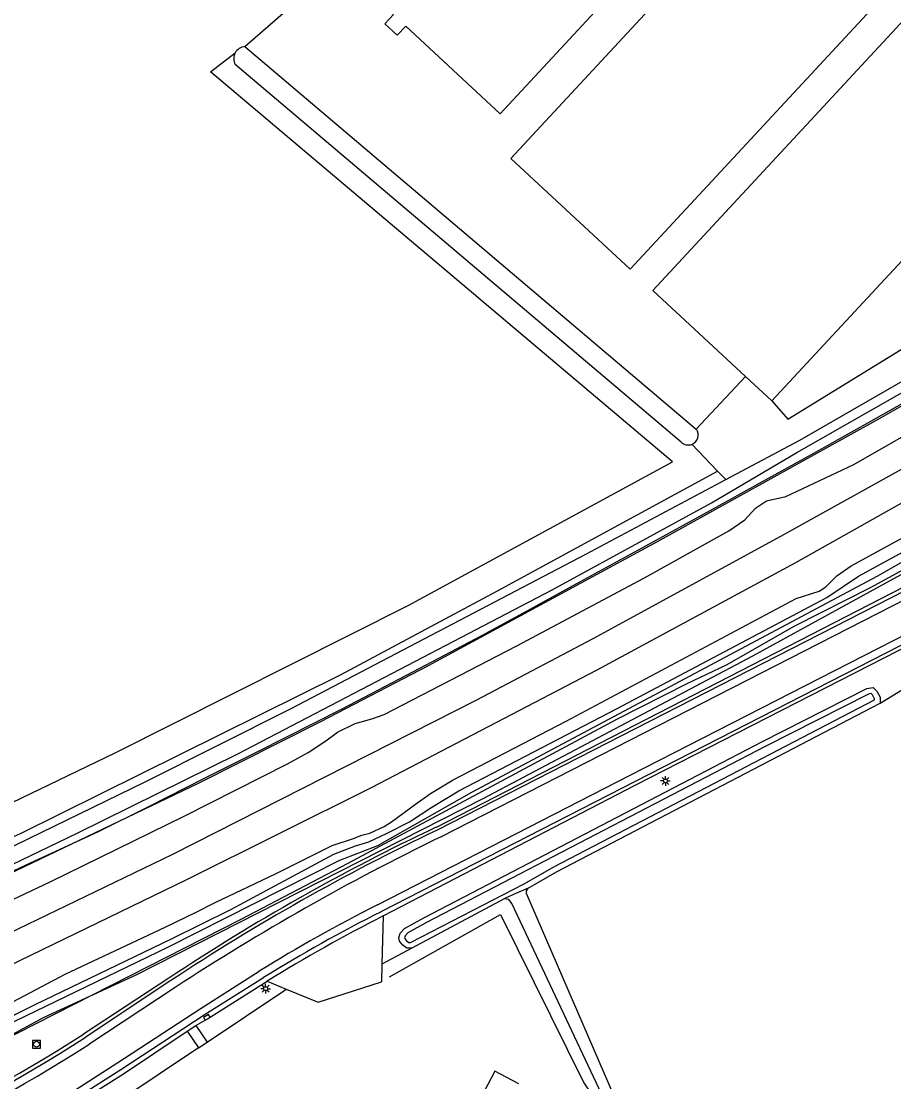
# Model space of a CAD drawing. Extents: x 136000 to 141014, y 402000 to 403500.
# Drawn here: x 140041.4 to 140154.1, y 402569.2 to 402706.1 of the extents above; entities that cross this region are included whole.
import ezdxf

# ---------------------------------------------------------------- set-up
doc = ezdxf.new("R2010")
doc.units = 0
for name, color, linetype in [('gg-afsc-erfafscheiding', 7, 'Continuous'), ('gg-afsc-hekwerk', 7, 'Continuous'), ('gg-aspt-spoorlijn', 7, 'Continuous'), ('gg-bbg-bijgebouw', 7, 'Continuous'), ('gg-bbg-gedigitaliseerde bijgebouw', 7, 'Continuous'), ('gg-knt-bronhoudergrens', 7, 'Continuous'), ('gg-knt-verharding', 7, 'Continuous'), ('gg-knt-verharding nz', 7, 'Continuous'), ('gg-kntw-bovenkant insteek waterloop', 7, 'Continuous'), ('gg-kntw-greppel-droge sloot', 7, 'Continuous'), ('gg-kntw-waterlijn', 7, 'Continuous'), ('gt-grn-groengrens NZ', 7, 'Continuous'), ('gt-grn-vlakafsluiter', 7, 'Continuous'), ('gt-symb-kolk', 7, 'Continuous'), ('gt-symb-lichtmast', 7, 'Continuous'), ('gt-symb-rioolschacht', 7, 'Continuous'), ('gx-grn-maaiveld', 7, 'Continuous')]:
    doc.layers.add(name, color=color, linetype=linetype)

# ---------------------------------------------------------------- blocks, each defined once
blk = doc.blocks.new('gt0-LMAST')
at = {"layer": 'gt-symb-lichtmast'}
for p, q in [((-0.18, 0.17), (-0.45, 0.44)), ((0, 0.25), (0, 0.62)), ((0.17, 0.17), (0.44, 0.44)), ((-0.25, 0), (-0.63, 0)), ((-0.18, -0.18), (-0.45, -0.45)), ((0, -0.25), (0, -0.63)), ((0.44, -0.45), (0.17, -0.18)), ((0.25, 0), (0.62, 0))]:
    blk.add_line(p, q, dxfattribs=at)
blk.add_circle((0, 0), 0.25, dxfattribs=at)
blk = doc.blocks.new('gt0-RS')
at = {"layer": 'gt-symb-rioolschacht'}
blk.add_lwpolyline([(-0.5, -0.5), (0.5, -0.5), (0.5, 0.5), (-0.5, 0.5)], close=True, dxfattribs=at)
blk.add_circle((0, 0), 0.375, dxfattribs=at)
blk = doc.blocks.new('gt0-KOLK')
at = {"layer": 'gt-symb-kolk'}
blk.add_lwpolyline([(0, 0), (0.38, 0), (0.38, 0.4), (-0.37, 0.4), (-0.37, 0), (0, 0)], dxfattribs=at)

msp = doc.modelspace()

# ---------------------------------------------------------------- linework, layer by layer
at = {"layer": 'gg-afsc-erfafscheiding'}
msp.add_line((140064.24, 402573.54), (140065.36, 402574.29), dxfattribs=at)
for points in [[(140065.36, 402574.29), (140075.27, 402580.93), (140075.6, 402581.15)], [(140064.24, 402573.54), (140043.92, 402559.94), (140042.77, 402558.67)]]:
    msp.add_lwpolyline(points, dxfattribs=at)
at = {"layer": 'gg-afsc-hekwerk'}
for points in [[(140028.85, 402569.37), (140069.75, 402590.19), (140083.58, 402597.42), (140118.37, 402616.05), (140127.4, 402620.6), (140132.47, 402623.02), (140141.29, 402628.06), (140151.17, 402633.03), (140159.99, 402637.87), (140162.42, 402639.18), (140196.16, 402658.48), (140202.61, 402662.24), (140207.6, 402665.25), (140227.13, 402677.49), (140232.6, 402680.77), (140238.9, 402684.76), (140247.72, 402690.28), (140254.33, 402694.58), (140260.85, 402698.53), (140262.25, 402701.48), (140262.22, 402702.93)], [(140035.29, 402594.06), (140042.55, 402597.44), (140051.26, 402601.45), (140057.84, 402604.7), (140065.1, 402608.42), (140071.91, 402611.84), (140082.83, 402617.34), (140092.04, 402622.16), (140100.84, 402626.82), (140106.26, 402629.74), (140113.54, 402633.73), (140122.04, 402638.39), (140130.38, 402642.96), (140137.1, 402646.68), (140143.75, 402650.36), (140151.11, 402654.47), (140161.9, 402660.55)], [(140088.93, 402582.74), (140103.29, 402590.79), (140114.02, 402569.02), (140116.65, 402565.09), (140117.71, 402563.01)]]:
    msp.add_lwpolyline(points, dxfattribs=at)
at = {"layer": 'gg-aspt-spoorlijn'}
for points in [[(140021.05, 402575.12), (140062.77, 402595.28), (140086.59, 402607.17), (140115.78, 402622.39), (140141.42, 402636.22), (140158.97, 402646.08), (140182.07, 402659.28), (140194.31, 402666.53), (140220.4, 402682.22), (140261.48, 402707.86), (140310.59, 402739.51), (140337.41, 402756.68), (140359.26, 402770.89), (140386.42, 402788.21), (140462.42, 402837.34)], [(139309.13, 402272.12), (139387.29, 402305.74), (139419.65, 402319.8), (139919.67, 402534.58), (139974.77, 402558.45), (140001.23, 402570.35), (140012.04, 402575.09), (140024.68, 402581.07), (140060.93, 402598.57), (140100.23, 402618.51), (140115.24, 402626.43), (140139.48, 402639.63), (140157.4, 402649.6), (140192.29, 402669.74), (140218.01, 402685.18), (140236.57, 402696.72), (140261.92, 402712.73), (140276.43, 402722.16), (140290.06, 402730.74), (140348.36, 402768.37), (140378.07, 402787.34), (140409.94, 402808.02)]]:
    msp.add_lwpolyline(points, dxfattribs=at)
at = {"layer": 'gg-bbg-bijgebouw'}
msp.add_line((140138.34, 402657.1), (140134.92, 402660.27), dxfattribs=at)
for points in [[(140127.02, 402756.44), (140131.71, 402752.09), (140130.91, 402751.23), (140144.47, 402738.64), (140103.23, 402694.2), (140091.05, 402705.52), (140089.94, 402704.33), (140088.33, 402705.82), (140089.44, 402707.01), (140089.31, 402707.13), (140123.49, 402743.96)], [(140134.92, 402660.27), (140122.95, 402671.38), (140182.99, 402736.12), (140180.06, 402738.84), (140120.01, 402674.1), (140104.6, 402688.4), (140168.15, 402756.92), (140179.5, 402746.39), (140182.9, 402750.05), (140193.9, 402739.85), (140190.5, 402736.19), (140201.86, 402725.65), (140198.18, 402721.67)], [(140138.34, 402657.1), (140164.21, 402684.99), (140164.8, 402684.45), (140175.05, 402695.51), (140174.44, 402696.08), (140198.18, 402721.67)]]:
    msp.add_lwpolyline(points, dxfattribs=at)
at = {"layer": 'gg-bbg-gedigitaliseerde bijgebouw'}
msp.add_lwpolyline([(140105.65, 402568.89), (140102.55, 402570.53), (140101.16, 402567.92), (140104.26, 402566.27)], dxfattribs=at)
at = {"layer": 'gg-knt-bronhoudergrens'}
for p, q in [((140070.25, 402702.88), (140114.86, 402741.75)), ((140131.31, 402648.02), (140127.98, 402651.5)), ((140152.34, 402618.06), (140156.76, 402620.76))]:
    msp.add_line(p, q, dxfattribs=at)
for points in [[(140138.34, 402657.1), (140140.38, 402654.76), (140248.05, 402720.98), (140256.94, 402729.83), (140257.34, 402735.09)], [(140018.35, 402594.75), (140053.47, 402611.66), (140091.33, 402630.67), (140125.48, 402649.23), (140065.81, 402699.62), (140068.99, 402702.05)], [(140015.06, 402591.57), (140015.55, 402591.93), (140017.18, 402590.55), (140041.25, 402601.24), (140082.58, 402621.73), (140102.88, 402632.59), (140131.31, 402648.02)]]:
    msp.add_lwpolyline(points, dxfattribs=at)
at = {"layer": 'gg-knt-verharding'}
for p, q in [((140128.57, 402653.45), (140134.92, 402660.27)), ((140088.12, 402590.59), (140087.96, 402584.35)), ((140087.96, 402584.35), (140087.9, 402582.08)), ((140060.43, 402582.53), (140049.42, 402575.3)), ((140060.7, 402582.23), (140049.62, 402574.9)), ((140073.13, 402582.16), (140075.6, 402581.15)), ((140075.6, 402581.15), (140079.7, 402579.45)), ((140062.78, 402575.69), (140063.91, 402576.42)), ((140062.78, 402575.69), (140064.24, 402573.54)), ((140063.91, 402576.42), (140065.36, 402574.29))]:
    msp.add_line(p, q, dxfattribs=at)
for points in [[(140132.37, 402646.94), (140141.93, 402652.05), (140162.66, 402663.98), (140194.1, 402682.54), (140220.59, 402698.59), (140241.34, 402711.48), (140243.99, 402713.34), (140245.31, 402714.42), (140246.25, 402715.28), (140246.99, 402716.08), (140247.33, 402716.62), (140248.64, 402718.92), (140249.42, 402720.06), (140250.26, 402721.01), (140251.34, 402722.09), (140252.47, 402723.05), (140253.57, 402723.75), (140257.44, 402725.9), (140258.24, 402726.3)], [(140026.94, 402590.84), (140048.56, 402601.29), (140069.32, 402611.52), (140090.31, 402622.48), (140109.94, 402632.69), (140130.51, 402643.93), (140141.56, 402650.43), (140170.95, 402667.17), (140204.33, 402686.57), (140224.71, 402699.33), (140243.78, 402711.14)], [(140245.96, 402676.03), (140245.74, 402676.51), (140229.42, 402669.8), (140226.16, 402668.42), (140221.63, 402666.44), (140216.18, 402663.95), (140211.17, 402661.57), (140204.55, 402658.29), (140196.47, 402654.2), (140181.74, 402646.65), (140155.42, 402633.08), (140094.95, 402602.03)], [(140204.85, 402657.77), (140155.49, 402632.56), (140095.1, 402601.66)], [(140087.84, 402591.14), (140120.73, 402608), (140199.87, 402648.49)], [(140012.41, 402588.16), (140013.11, 402588.08), (140014.27, 402588.13), (140015.71, 402588.25), (140017, 402588.57), (140019.52, 402589.7), (140030.47, 402594.83), (140057.38, 402607.91), (140076.24, 402617.39), (140114.31, 402637.29), (140132.37, 402646.94)], [(140088.12, 402590.59), (140120.77, 402607.51), (140164.14, 402629.7)], [(140048.07, 402566.84), (140054.24, 402570.74), (140065.12, 402577.88), (140072.67, 402582.62)], [(140063.91, 402576.42), (140065.43, 402577.31), (140073.13, 402582.16)], [(140048.41, 402566.31), (140054.58, 402570.19), (140062.78, 402575.69)]]:
    msp.add_lwpolyline(points, dxfattribs=at)
for centre, radius, start, end in [((140209.95, 402358.18), 269.61, 115.2471, 123.681), ((140212.39, 402353.86), 274.16, 115.3302, 123.594), ((140180.24, 402408.71), 204.49, 116.8627, 121.7391), ((140182.55, 402405.06), 208.18, 116.9754, 121.7093), ((139914.09, 402789.79), 253.61, 288.2856, 302.2483), ((139915.87, 402784.85), 248.94, 288.2556, 302.5)]:
    msp.add_arc(centre, radius, start, end, dxfattribs=at)
at = {"layer": 'gg-knt-verharding nz'}
msp.add_line((140061.24, 402581.34), (140050.09, 402573.99), dxfattribs=at)
for points in [[(140246.39, 402674.94), (140238.03, 402671.64), (140222.19, 402664.99), (140205.27, 402656.84), (140155.71, 402631.55), (140095.5, 402600.76)], [(140087.39, 402592.04), (140120.01, 402608.76), (140199.33, 402649.33)], [(140047.66, 402567.71), (140053.69, 402571.59), (140064.58, 402578.69), (140072.09, 402583.45)]]:
    msp.add_lwpolyline(points, dxfattribs=at)
for centre, radius, start, end in [((140230.4, 402322.86), 308.92, 115.8939, 123.2029), ((140177.46, 402413.66), 199.82, 116.7913, 121.8235), ((139916.72, 402783.1), 248.02, 288.1705, 302.529)]:
    msp.add_arc(centre, radius, start, end, dxfattribs=at)
at = {"layer": 'gg-kntw-bovenkant insteek waterloop'}
for p, q in [((140070.25, 402702.88), (140128.57, 402653.45)), ((140126.62, 402651.78), (140068.98, 402700.55)), ((140103.85, 402592.85), (140091.83, 402586.42))]:
    msp.add_line(p, q, dxfattribs=at)
for points in [[(140035.05, 402572.8), (140038.07, 402574.15), (140044.24, 402577.46), (140056.21, 402582.99), (140101.04, 402605.76), (140135.89, 402624.2), (140169.33, 402642.53), (140187.83, 402653.21), (140206.67, 402664.59), (140248.2, 402690.17)], [(140090.66, 402586.81), (140090.22, 402587.34), (140090.14, 402587.78), (140090.3, 402588.37), (140090.85, 402588.97), (140093.35, 402590.36), (140137.14, 402613.11), (140150.58, 402619.97), (140151.41, 402620.07), (140151.91, 402619.61), (140152.3, 402618.83), (140152.34, 402618.06)], [(140106.85, 402594.19), (140110.51, 402596.27), (140152.34, 402618.06)], [(140118.63, 402565.72), (140106.64, 402593.48), (140106.64, 402593.81), (140106.85, 402594.19)], [(140103.85, 402592.85), (140104.27, 402592.77), (140104.74, 402592.14), (140117.36, 402565.36)], [(140091.83, 402586.42), (140091.16, 402586.42), (140090.66, 402586.81)]]:
    msp.add_lwpolyline(points, dxfattribs=at)
for centre, radius, start, end in [((140070.38, 402701.3), 1.58, 94.7693, 151.47), ((140070.39, 402701.29), 1.59, 151.4794, 207.9111), ((140127.52, 402652.7), 1.29, 290.9216, 35.2211), ((140127.52, 402652.7), 1.29, 225.7198, 290.8986)]:
    msp.add_arc(centre, radius, start, end, dxfattribs=at)
at = {"layer": 'gg-kntw-greppel-droge sloot'}
for points in [[(140029.42, 402591.06), (140064.26, 402607.75), (140080.08, 402615.7), (140093.97, 402622.92), (140123.57, 402638.93), (140152.15, 402654.81), (140180.51, 402670.97), (140186.13, 402674.34)], [(140034.56, 402590.23), (140036.3, 402590.87), (140045.08, 402595), (140062.39, 402603.48), (140075.76, 402610.24), (140078.44, 402611.7), (140080.69, 402613.2), (140082.22, 402614.32), (140084.5, 402615.45), (140086.64, 402616.05), (140088.25, 402616.61), (140105.39, 402625.46), (140121.78, 402634.2), (140132.76, 402640.31), (140134.85, 402641.76), (140136.21, 402643.24), (140137.65, 402644.19), (140140.14, 402644.76), (140148.9, 402648.91), (140169.39, 402660.62), (140185.54, 402670.1)], [(140191.02, 402656.86), (140151.99, 402634.46), (140099.53, 402606.53), (140087.36, 402599.65), (140082.48, 402597.73), (140060.34, 402586.54), (140039.13, 402576.3)], [(140145.45, 402631.71), (140149.51, 402634.49), (140155.28, 402637.61)], [(140032.33, 402573.73), (140043.15, 402579.16), (140060.77, 402587.63), (140068.44, 402591.42), (140081.74, 402598.55), (140084.52, 402599.66), (140086.27, 402600.14), (140088.64, 402601.26), (140091.52, 402602.76), (140094.39, 402604.65), (140097.87, 402606.76), (140118.34, 402617.4), (140145.45, 402631.71)]]:
    msp.add_lwpolyline(points, dxfattribs=at)
at = {"layer": 'gg-kntw-waterlijn'}
for points in [[(140091.65, 402587.15), (140106.31, 402594.73), (140110.16, 402596.91), (140151.58, 402618.49), (140151.57, 402618.64), (140151.32, 402619.16), (140151.17, 402619.3), (140150.8, 402619.25), (140137.48, 402612.46), (140093.7, 402589.72), (140091.31, 402588.39), (140090.96, 402588), (140090.89, 402587.75), (140090.91, 402587.67), (140091.12, 402587.39), (140091.42, 402587.16), (140091.65, 402587.15)], [(140106.85, 402594.19), (140105.04, 402593.38), (140103.85, 402592.85)]]:
    msp.add_lwpolyline(points, dxfattribs=at)
at = {"layer": 'gt-grn-groengrens NZ'}
msp.add_line((140132.37, 402646.94), (140131.31, 402648.02), dxfattribs=at)
at = {"layer": 'gt-grn-vlakafsluiter'}
for p, q in [((140091.83, 402586.42), (140087.96, 402584.35)), ((140079.7, 402579.45), (140087.9, 402582.08))]:
    msp.add_line(p, q, dxfattribs=at)
at = {"layer": 'gx-grn-maaiveld'}
msp.add_lwpolyline([(140040.26, 402579.51), (140047.05, 402583.05), (140059.97, 402589.13), (140063.97, 402591.06), (140066.42, 402592.34), (140074.2, 402596.04), (140081.53, 402599.68), (140084.17, 402600.54), (140085.36, 402601.03), (140086.39, 402601.28), (140088.23, 402602.13), (140089.19, 402602.73), (140092.28, 402605.04), (140094.23, 402606.39), (140097.15, 402608.16), (140111.76, 402615.74), (140141.46, 402631.57), (140144.45, 402632.53), (140145.3, 402633.1), (140146.73, 402634.5), (140148.58, 402635.79), (140163.34, 402643.86)], dxfattribs=at)

# ---------------------------------------------------------------- block references
at = {"layer": 'gt-symb-kolk', "rotation": 32.37835055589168}
msp.add_blockref('gt0-KOLK', (140065.43, 402577.31), dxfattribs=at)
at = {"layer": 'gt-symb-lichtmast'}
for p in [(140124.59, 402608.02), (140072.93, 402581.19)]:
    msp.add_blockref('gt0-LMAST', p, dxfattribs=at)
at = {"layer": 'gt-symb-rioolschacht'}
msp.add_blockref('gt0-RS', (140043.33, 402574.02), dxfattribs=at)

doc.saveas('drawing.dxf')
